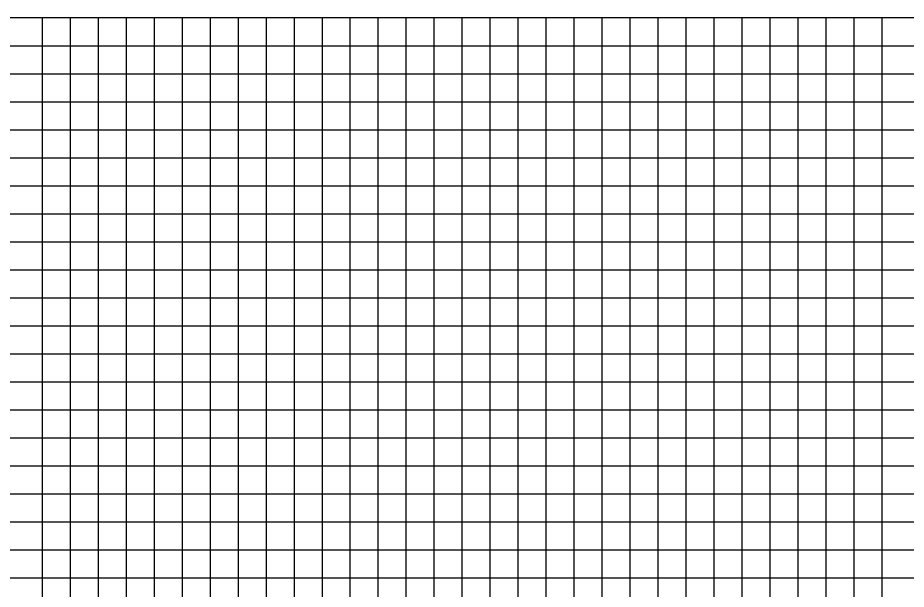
# Model space of a CAD drawing. Extents: x -7164 to 2214450, y -19642 to 253469.
# Drawn here: x 9556 to 11143, y -2020 to -1000 of the extents above; entities that cross this region are included whole.
import ezdxf

# ---------------------------------------------------------------- set-up
doc = ezdxf.new("R2010")
doc.units = 0
doc.layers.add('DESIGN - SCRATCH - User 1', color=7, linetype='Continuous')
doc.layers.add('DESIGN - SHEET - Light Grid', color=7, linetype='Continuous')

msp = doc.modelspace()

# ---------------------------------------------------------------- linework, layer by layer
at = {"layer": 'DESIGN - SCRATCH - User 1'}
msp.add_line((12400, -1000), (0, -1000), dxfattribs=at)
msp.add_line((12400, -1000), (0, -1000), dxfattribs=at)
at = {"layer": 'DESIGN - SHEET - Light Grid'}
for p, q in [((9600, -3000), (9600, -1000)), ((9600, -3000), (9600, -1000)), ((9650, -3000), (9650, -1000)), ((9650, -3000), (9650, -1000)), ((9700, -3000), (9700, -1000)), ((9700, -3000), (9700, -1000)), ((9750, -3000), (9750, -1000)), ((9750, -3000), (9750, -1000)), ((9800, -3000), (9800, -1000)), ((9800, -3000), (9800, -1000)), ((9850, -3000), (9850, -1000)), ((9850, -3000), (9850, -1000)), ((9900, -3000), (9900, -1000)), ((9900, -3000), (9900, -1000)), ((9950, -3000), (9950, -1000)), ((9950, -3000), (9950, -1000)), ((10000, -3000), (10000, -1000)), ((10000, -3000), (10000, -1000)), ((10050, -3000), (10050, -1000)), ((10050, -3000), (10050, -1000)), ((10100, -3000), (10100, -1000)), ((10100, -3000), (10100, -1000)), ((10150, -3000), (10150, -1000)), ((10150, -3000), (10150, -1000)), ((10200, -3000), (10200, -1000)), ((10200, -3000), (10200, -1000)), ((10250, -3000), (10250, -1000)), ((10250, -3000), (10250, -1000)), ((10300, -3000), (10300, -1000)), ((10300, -3000), (10300, -1000)), ((10350, -3000), (10350, -1000)), ((10350, -3000), (10350, -1000)), ((10400, -3000), (10400, -1000)), ((10400, -3000), (10400, -1000)), ((10450, -3000), (10450, -1000)), ((10450, -3000), (10450, -1000)), ((10500, -3000), (10500, -1000)), ((10500, -3000), (10500, -1000)), ((10550, -3000), (10550, -1000)), ((10550, -3000), (10550, -1000)), ((10600, -3000), (10600, -1000)), ((10600, -3000), (10600, -1000)), ((10650, -3000), (10650, -1000)), ((10650, -3000), (10650, -1000)), ((10700, -3000), (10700, -1000)), ((10700, -3000), (10700, -1000)), ((10750, -3000), (10750, -1000)), ((10750, -3000), (10750, -1000)), ((10800, -3000), (10800, -1000)), ((10800, -3000), (10800, -1000)), ((10850, -3000), (10850, -1000)), ((10850, -3000), (10850, -1000)), ((10900, -3000), (10900, -1000)), ((10900, -3000), (10900, -1000)), ((10950, -3000), (10950, -1000)), ((10950, -3000), (10950, -1000)), ((11000, -3000), (11000, -1000)), ((11000, -3000), (11000, -1000)), ((11050, -3000), (11050, -1000)), ((11050, -3000), (11050, -1000)), ((11100, -3000), (11100, -1000)), ((11100, -3000), (11100, -1000)), ((0, -1050), (12400, -1050)), ((0, -1050), (12400, -1050)), ((0, -1100), (12400, -1100)), ((0, -1100), (12400, -1100)), ((0, -1150), (12400, -1150)), ((0, -1150), (12400, -1150)), ((0, -1200), (12400, -1200)), ((0, -1200), (12400, -1200)), ((0, -1250), (12400, -1250)), ((0, -1250), (12400, -1250)), ((0, -1300), (12400, -1300)), ((0, -1300), (12400, -1300)), ((0, -1350), (12400, -1350)), ((0, -1350), (12400, -1350)), ((0, -1400), (12400, -1400)), ((0, -1400), (12400, -1400)), ((0, -1450), (12400, -1450)), ((0, -1450), (12400, -1450)), ((0, -1500), (12400, -1500)), ((0, -1500), (12400, -1500)), ((0, -1550), (12400, -1550)), ((0, -1550), (12400, -1550)), ((0, -1600), (12400, -1600)), ((0, -1600), (12400, -1600)), ((0, -1650), (12400, -1650)), ((0, -1650), (12400, -1650)), ((0, -1700), (12400, -1700)), ((0, -1700), (12400, -1700)), ((0, -1750), (12400, -1750)), ((0, -1750), (12400, -1750)), ((0, -1800), (12400, -1800)), ((0, -1800), (12400, -1800)), ((0, -1850), (12400, -1850)), ((0, -1850), (12400, -1850)), ((0, -1900), (12400, -1900)), ((0, -1900), (12400, -1900)), ((0, -1950), (12400, -1950)), ((0, -1950), (12400, -1950)), ((0, -2000), (12400, -2000)), ((0, -2000), (12400, -2000))]:
    msp.add_line(p, q, dxfattribs=at)

doc.saveas('drawing.dxf')
